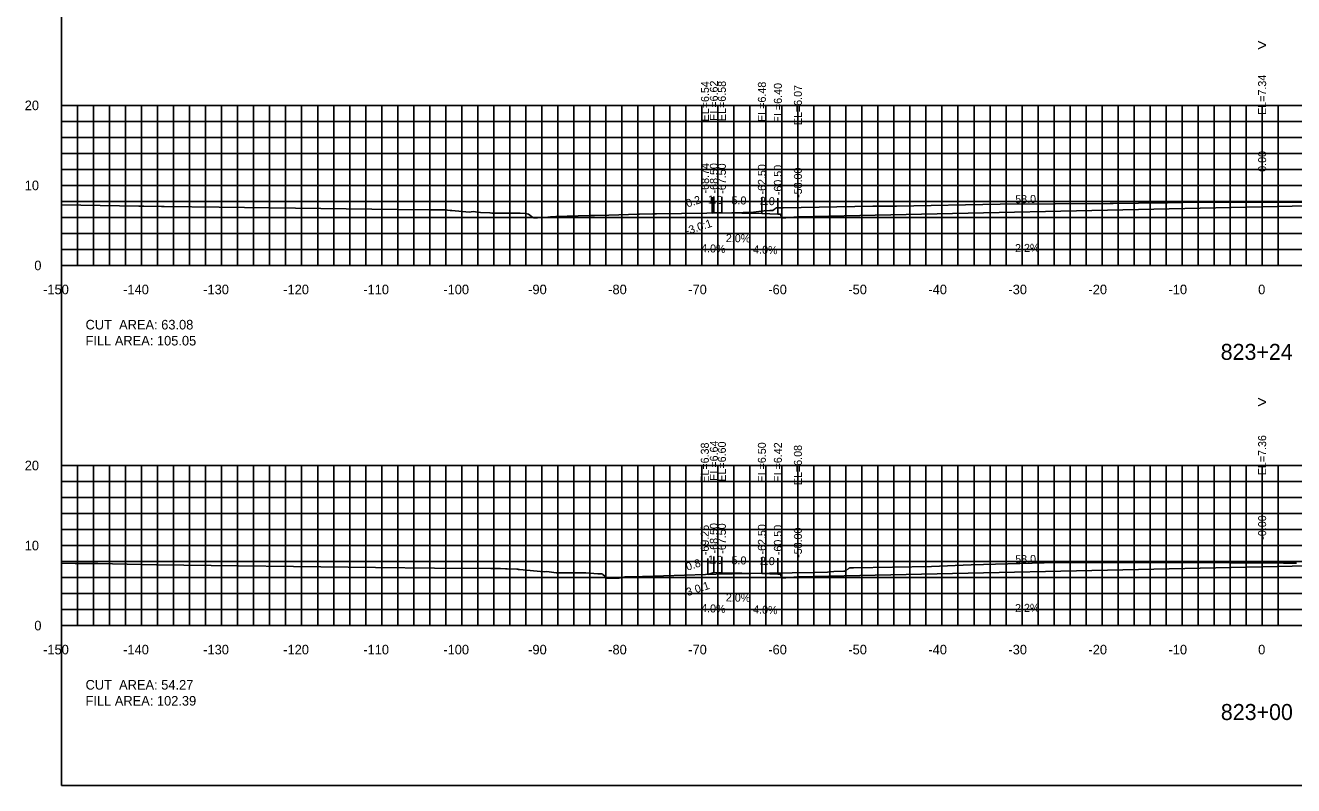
# Model space of a CAD drawing. Extents: x 1797419 to 1809236, y 248759 to 251512.
# Drawn here: x 1806556.5 to 1806714.9, y 250854.9 to 250949.9 of the extents above; entities that cross this region are included whole.
import ezdxf

# ---------------------------------------------------------------- set-up
doc = ezdxf.new("R2010")
doc.units = 0
for name, color, linetype in [('1', 7, 'Continuous'), ('10', 7, 'Continuous'), ('3', 7, 'Continuous'), ('31', 7, 'Continuous'), ('4', 7, 'Continuous'), ('60', 7, 'Continuous'), ('ANNO-TXT', 7, 'Continuous'), ('CL-CNST', 7, 'Continuous'), ('Level 62', 7, 'Continuous'), ('M-ROADS', 7, 'Continuous')]:
    doc.layers.add(name, color=color, linetype=linetype)

msp = doc.modelspace()

# ---------------------------------------------------------------- linework, layer by layer
for p, q in [((1806642.27, 250926.43), (1806642.27, 250928.43)), ((1806642.5, 250926.51), (1806642.5, 250928.51)), ((1806643.5, 250926.47), (1806643.5, 250928.47)), ((1806648.5, 250926.37), (1806648.5, 250928.37)), ((1806650.5, 250926.29), (1806650.5, 250928.29)), ((1806653, 250925.96), (1806653, 250927.96)), ((1806711, 250927.23), (1806711, 250929.23)), ((1806642.5, 250881.53), (1806642.5, 250883.53)), ((1806711, 250882.25), (1806711, 250884.25)), ((1806641.74, 250881.27), (1806641.74, 250883.27)), ((1806643.5, 250881.49), (1806643.5, 250883.49)), ((1806648.5, 250881.39), (1806648.5, 250883.39)), ((1806650.5, 250881.31), (1806650.5, 250883.31)), ((1806653, 250880.97), (1806653, 250882.97))]:
    msp.add_line(p, q)
msp.add_lwpolyline([(1806561, 250854.89), (1806861, 250854.89), (1806861, 251044.89), (1806561, 251044.89)], close=True)
at = {"layer": '60'}
for p, q in [((1806560.94, 250939.89), (1806561, 250939.89)), ((1806561, 250919.89), (1806561, 250939.89)), ((1806560.94, 250929.89), (1806561, 250929.89)), ((1806560.94, 250919.89), (1806561, 250919.89)), ((1806561, 250919.89), (1806861, 250919.89)), ((1806561, 250919.83), (1806561, 250919.89)), ((1806571, 250919.83), (1806571, 250919.89)), ((1806581, 250919.83), (1806581, 250919.89)), ((1806591, 250919.83), (1806591, 250919.89)), ((1806601, 250919.83), (1806601, 250919.89)), ((1806611, 250919.83), (1806611, 250919.89)), ((1806621, 250919.83), (1806621, 250919.89)), ((1806631, 250919.83), (1806631, 250919.89)), ((1806641, 250919.83), (1806641, 250919.89)), ((1806651, 250919.83), (1806651, 250919.89)), ((1806661, 250919.83), (1806661, 250919.89)), ((1806671, 250919.83), (1806671, 250919.89)), ((1806681, 250919.83), (1806681, 250919.89)), ((1806691, 250919.83), (1806691, 250919.89)), ((1806701, 250919.83), (1806701, 250919.89)), ((1806711, 250919.83), (1806711, 250919.89)), ((1806560.94, 250894.89), (1806561, 250894.89)), ((1806561, 250874.89), (1806561, 250894.89)), ((1806560.94, 250884.89), (1806561, 250884.89)), ((1806560.94, 250874.89), (1806561, 250874.89)), ((1806561, 250874.89), (1806861, 250874.89)), ((1806561, 250874.83), (1806561, 250874.89)), ((1806571, 250874.83), (1806571, 250874.89)), ((1806581, 250874.83), (1806581, 250874.89)), ((1806591, 250874.83), (1806591, 250874.89)), ((1806601, 250874.83), (1806601, 250874.89)), ((1806611, 250874.83), (1806611, 250874.89)), ((1806621, 250874.83), (1806621, 250874.89)), ((1806631, 250874.83), (1806631, 250874.89)), ((1806641, 250874.83), (1806641, 250874.89)), ((1806651, 250874.83), (1806651, 250874.89)), ((1806661, 250874.83), (1806661, 250874.89)), ((1806671, 250874.83), (1806671, 250874.89)), ((1806681, 250874.83), (1806681, 250874.89)), ((1806691, 250874.83), (1806691, 250874.89)), ((1806701, 250874.83), (1806701, 250874.89)), ((1806711, 250874.83), (1806711, 250874.89))]:
    msp.add_line(p, q, dxfattribs=at)
at = {"layer": 'CL-CNST'}
for points in [[(1806642.27, 250926.43), (1806642.5, 250926.51), (1806643.5, 250926.47), (1806648.5, 250926.37), (1806650.5, 250926.29), (1806650.83, 250926.29), (1806651, 250925.79), (1806653, 250925.96), (1806711, 250927.23), (1806769, 250928.51), (1806771, 250928.34), (1806771.17, 250928.84), (1806771.5, 250928.84), (1806773.5, 250928.92), (1806778.5, 250929.02)], [(1806641.74, 250881.27), (1806642.5, 250881.53), (1806643.5, 250881.49), (1806648.5, 250881.39), (1806650.5, 250881.31), (1806650.83, 250881.31), (1806651, 250880.81), (1806653, 250880.97), (1806711, 250882.25), (1806769, 250883.53), (1806771, 250883.36), (1806771.17, 250883.86), (1806771.5, 250883.86), (1806773.5, 250883.94), (1806778.5, 250884.04)]]:
    msp.add_lwpolyline(points, dxfattribs=at)
at = {"layer": 'Level 62'}
for p, q in [((1806561, 250939.89), (1806861, 250939.89)), ((1806561, 250919.89), (1806561, 250939.89)), ((1806563, 250919.89), (1806563, 250939.89)), ((1806565, 250919.89), (1806565, 250939.89)), ((1806567, 250919.89), (1806567, 250939.89)), ((1806569, 250919.89), (1806569, 250939.89)), ((1806571, 250919.89), (1806571, 250939.89)), ((1806573, 250919.89), (1806573, 250939.89)), ((1806575, 250919.89), (1806575, 250939.89)), ((1806577, 250919.89), (1806577, 250939.89)), ((1806579, 250919.89), (1806579, 250939.89)), ((1806581, 250919.89), (1806581, 250939.89)), ((1806583, 250919.89), (1806583, 250939.89)), ((1806585, 250919.89), (1806585, 250939.89)), ((1806587, 250919.89), (1806587, 250939.89)), ((1806589, 250919.89), (1806589, 250939.89)), ((1806591, 250919.89), (1806591, 250939.89)), ((1806593, 250919.89), (1806593, 250939.89)), ((1806595, 250919.89), (1806595, 250939.89)), ((1806597, 250919.89), (1806597, 250939.89)), ((1806599, 250919.89), (1806599, 250939.89)), ((1806601, 250919.89), (1806601, 250939.89)), ((1806603, 250919.89), (1806603, 250939.89)), ((1806605, 250919.89), (1806605, 250939.89)), ((1806607, 250919.89), (1806607, 250939.89)), ((1806609, 250919.89), (1806609, 250939.89)), ((1806611, 250919.89), (1806611, 250939.89)), ((1806613, 250919.89), (1806613, 250939.89)), ((1806615, 250919.89), (1806615, 250939.89)), ((1806617, 250919.89), (1806617, 250939.89)), ((1806619, 250919.89), (1806619, 250939.89)), ((1806621, 250919.89), (1806621, 250939.89)), ((1806623, 250919.89), (1806623, 250939.89)), ((1806625, 250919.89), (1806625, 250939.89)), ((1806627, 250919.89), (1806627, 250939.89)), ((1806629, 250919.89), (1806629, 250939.89)), ((1806631, 250919.89), (1806631, 250939.89)), ((1806633, 250919.89), (1806633, 250939.89)), ((1806635, 250919.89), (1806635, 250939.89)), ((1806637, 250919.89), (1806637, 250939.89)), ((1806639, 250919.89), (1806639, 250939.89)), ((1806641, 250919.89), (1806641, 250939.89)), ((1806643, 250919.89), (1806643, 250939.89)), ((1806645, 250919.89), (1806645, 250939.89)), ((1806647, 250919.89), (1806647, 250939.89)), ((1806649, 250919.89), (1806649, 250939.89)), ((1806651, 250919.89), (1806651, 250939.89)), ((1806653, 250919.89), (1806653, 250939.89)), ((1806655, 250919.89), (1806655, 250939.89)), ((1806657, 250919.89), (1806657, 250939.89)), ((1806659, 250919.89), (1806659, 250939.89)), ((1806661, 250919.89), (1806661, 250939.89)), ((1806663, 250919.89), (1806663, 250939.89)), ((1806665, 250919.89), (1806665, 250939.89)), ((1806667, 250919.89), (1806667, 250939.89)), ((1806669, 250919.89), (1806669, 250939.89)), ((1806671, 250919.89), (1806671, 250939.89)), ((1806673, 250919.89), (1806673, 250939.89)), ((1806675, 250919.89), (1806675, 250939.89)), ((1806677, 250919.89), (1806677, 250939.89)), ((1806679, 250919.89), (1806679, 250939.89)), ((1806681, 250919.89), (1806681, 250939.89)), ((1806683, 250919.89), (1806683, 250939.89)), ((1806685, 250919.89), (1806685, 250939.89)), ((1806687, 250919.89), (1806687, 250939.89)), ((1806689, 250919.89), (1806689, 250939.89)), ((1806691, 250919.89), (1806691, 250939.89)), ((1806693, 250919.89), (1806693, 250939.89)), ((1806695, 250919.89), (1806695, 250939.89)), ((1806697, 250919.89), (1806697, 250939.89)), ((1806699, 250919.89), (1806699, 250939.89)), ((1806701, 250919.89), (1806701, 250939.89)), ((1806703, 250919.89), (1806703, 250939.89)), ((1806705, 250919.89), (1806705, 250939.89)), ((1806707, 250919.89), (1806707, 250939.89)), ((1806709, 250919.89), (1806709, 250939.89)), ((1806711, 250919.89), (1806711, 250939.89)), ((1806713, 250919.89), (1806713, 250939.89)), ((1806561, 250937.89), (1806861, 250937.89)), ((1806561, 250935.89), (1806861, 250935.89)), ((1806561, 250933.89), (1806861, 250933.89)), ((1806561, 250931.89), (1806861, 250931.89)), ((1806561, 250929.89), (1806861, 250929.89)), ((1806561, 250927.89), (1806861, 250927.89)), ((1806561, 250925.89), (1806861, 250925.89)), ((1806561, 250923.89), (1806861, 250923.89)), ((1806561, 250921.89), (1806861, 250921.89)), ((1806561, 250919.89), (1806861, 250919.89)), ((1806561, 250894.89), (1806861, 250894.89)), ((1806561, 250874.89), (1806561, 250894.89)), ((1806563, 250874.89), (1806563, 250894.89)), ((1806565, 250874.89), (1806565, 250894.89)), ((1806567, 250874.89), (1806567, 250894.89)), ((1806569, 250874.89), (1806569, 250894.89)), ((1806571, 250874.89), (1806571, 250894.89)), ((1806573, 250874.89), (1806573, 250894.89)), ((1806575, 250874.89), (1806575, 250894.89)), ((1806577, 250874.89), (1806577, 250894.89)), ((1806579, 250874.89), (1806579, 250894.89)), ((1806581, 250874.89), (1806581, 250894.89)), ((1806583, 250874.89), (1806583, 250894.89)), ((1806585, 250874.89), (1806585, 250894.89)), ((1806587, 250874.89), (1806587, 250894.89)), ((1806589, 250874.89), (1806589, 250894.89)), ((1806591, 250874.89), (1806591, 250894.89)), ((1806593, 250874.89), (1806593, 250894.89)), ((1806595, 250874.89), (1806595, 250894.89)), ((1806597, 250874.89), (1806597, 250894.89)), ((1806599, 250874.89), (1806599, 250894.89)), ((1806601, 250874.89), (1806601, 250894.89)), ((1806603, 250874.89), (1806603, 250894.89)), ((1806605, 250874.89), (1806605, 250894.89)), ((1806607, 250874.89), (1806607, 250894.89)), ((1806609, 250874.89), (1806609, 250894.89)), ((1806611, 250874.89), (1806611, 250894.89)), ((1806613, 250874.89), (1806613, 250894.89)), ((1806615, 250874.89), (1806615, 250894.89)), ((1806617, 250874.89), (1806617, 250894.89)), ((1806619, 250874.89), (1806619, 250894.89)), ((1806621, 250874.89), (1806621, 250894.89)), ((1806623, 250874.89), (1806623, 250894.89)), ((1806625, 250874.89), (1806625, 250894.89)), ((1806627, 250874.89), (1806627, 250894.89)), ((1806629, 250874.89), (1806629, 250894.89)), ((1806631, 250874.89), (1806631, 250894.89)), ((1806633, 250874.89), (1806633, 250894.89)), ((1806635, 250874.89), (1806635, 250894.89)), ((1806637, 250874.89), (1806637, 250894.89)), ((1806639, 250874.89), (1806639, 250894.89)), ((1806641, 250874.89), (1806641, 250894.89)), ((1806643, 250874.89), (1806643, 250894.89)), ((1806645, 250874.89), (1806645, 250894.89)), ((1806647, 250874.89), (1806647, 250894.89)), ((1806649, 250874.89), (1806649, 250894.89)), ((1806651, 250874.89), (1806651, 250894.89)), ((1806653, 250874.89), (1806653, 250894.89)), ((1806655, 250874.89), (1806655, 250894.89)), ((1806657, 250874.89), (1806657, 250894.89)), ((1806659, 250874.89), (1806659, 250894.89)), ((1806661, 250874.89), (1806661, 250894.89)), ((1806663, 250874.89), (1806663, 250894.89)), ((1806665, 250874.89), (1806665, 250894.89)), ((1806667, 250874.89), (1806667, 250894.89)), ((1806669, 250874.89), (1806669, 250894.89)), ((1806671, 250874.89), (1806671, 250894.89)), ((1806673, 250874.89), (1806673, 250894.89)), ((1806675, 250874.89), (1806675, 250894.89)), ((1806677, 250874.89), (1806677, 250894.89)), ((1806679, 250874.89), (1806679, 250894.89)), ((1806681, 250874.89), (1806681, 250894.89)), ((1806683, 250874.89), (1806683, 250894.89)), ((1806685, 250874.89), (1806685, 250894.89)), ((1806687, 250874.89), (1806687, 250894.89)), ((1806689, 250874.89), (1806689, 250894.89)), ((1806691, 250874.89), (1806691, 250894.89)), ((1806693, 250874.89), (1806693, 250894.89)), ((1806695, 250874.89), (1806695, 250894.89)), ((1806697, 250874.89), (1806697, 250894.89)), ((1806699, 250874.89), (1806699, 250894.89)), ((1806701, 250874.89), (1806701, 250894.89)), ((1806703, 250874.89), (1806703, 250894.89)), ((1806705, 250874.89), (1806705, 250894.89)), ((1806707, 250874.89), (1806707, 250894.89)), ((1806709, 250874.89), (1806709, 250894.89)), ((1806711, 250874.89), (1806711, 250894.89)), ((1806713, 250874.89), (1806713, 250894.89)), ((1806561, 250892.89), (1806861, 250892.89)), ((1806561, 250890.89), (1806861, 250890.89)), ((1806561, 250888.89), (1806861, 250888.89)), ((1806561, 250886.89), (1806861, 250886.89)), ((1806561, 250884.89), (1806861, 250884.89)), ((1806561, 250882.89), (1806861, 250882.89)), ((1806561, 250880.89), (1806861, 250880.89)), ((1806561, 250878.89), (1806861, 250878.89)), ((1806561, 250876.89), (1806861, 250876.89)), ((1806561, 250874.89), (1806861, 250874.89))]:
    msp.add_line(p, q, dxfattribs=at)
at = {"layer": 'M-ROADS'}
for points in [[(1806561, 250927.48), (1806570.65, 250927.31), (1806570.75, 250927.31), (1806571.29, 250927.3), (1806573.47, 250927.27), (1806573.5, 250927.27), (1806573.84, 250927.27), (1806580.71, 250927.17), (1806602.93, 250926.9), (1806607.05, 250926.85), (1806607.23, 250926.85), (1806607.24, 250926.85), (1806608.88, 250926.86), (1806609.57, 250926.76), (1806609.74, 250926.76), (1806609.75, 250926.76), (1806611.91, 250926.55), (1806612.44, 250926.64), (1806613.36, 250926.5), (1806614.52, 250926.45), (1806614.54, 250926.45), (1806614.74, 250926.44), (1806615.07, 250926.44), (1806616.59, 250926.44), (1806617.31, 250926.44), (1806617.36, 250926.44), (1806617.87, 250926.42), (1806618.3, 250926.42), (1806619, 250926.39), (1806619.34, 250926.3), (1806619.89, 250925.89), (1806620, 250925.82), (1806620.02, 250925.82), (1806620.46, 250925.82), (1806621.74, 250925.92), (1806622.01, 250925.94), (1806622.13, 250925.96), (1806622.13, 250925.97), (1806622.14, 250925.97), (1806622.14, 250925.97), (1806622.15, 250925.97), (1806622.15, 250925.97), (1806622.16, 250925.97), (1806622.17, 250925.97), (1806622.17, 250925.98), (1806622.18, 250925.98), (1806622.18, 250925.98), (1806622.75, 250926), (1806626.95, 250926.13), (1806627.21, 250926.14), (1806627.52, 250926.13), (1806627.57, 250926.13), (1806627.6, 250926.13), (1806629.39, 250926.19), (1806633.1, 250926.29), (1806633.2, 250926.28), (1806634.88, 250926.33), (1806634.88, 250926.33), (1806634.93, 250926.33), (1806635.21, 250926.34), (1806635.34, 250926.34), (1806644.75, 250926.46), (1806644.81, 250926.46), (1806647.47, 250926.55), (1806648.8, 250926.72), (1806649.5, 250926.74), (1806649.56, 250926.74), (1806649.85, 250926.74), (1806650.07, 250926.92), (1806650.1, 250926.92), (1806650.27, 250927.09), (1806651.14, 250927.08), (1806662.34, 250927.29), (1806662.47, 250927.29), (1806665.3, 250927.3), (1806678.28, 250927.53), (1806692.01, 250927.64), (1806692.08, 250927.64), (1806692.4, 250927.64), (1806698.71, 250927.71), (1806699.18, 250927.71), (1806702.79, 250927.81), (1806707.99, 250927.79), (1806708.34, 250927.79), (1806708.53, 250927.79), (1806718.22, 250927.78)], [(1806561, 250882.68), (1806562.7, 250882.63), (1806565.28, 250882.63), (1806565.52, 250882.63), (1806572.87, 250882.5), (1806600.24, 250882.15), (1806607.59, 250882.06), (1806614.64, 250882.04), (1806615.46, 250882.04), (1806615.51, 250882.04), (1806615.84, 250882.04), (1806616.45, 250882), (1806616.66, 250881.98), (1806617.87, 250881.93), (1806618.04, 250881.92), (1806618.07, 250881.91), (1806618.09, 250881.91), (1806618.22, 250881.9), (1806621.28, 250881.59), (1806621.64, 250881.65), (1806622.78, 250881.49), (1806622.89, 250881.49), (1806622.93, 250881.49), (1806622.94, 250881.49), (1806623.46, 250881.49), (1806625.83, 250881.5), (1806626.51, 250881.49), (1806628.01, 250881.37), (1806628.54, 250881.34), (1806628.62, 250881.27), (1806628.62, 250881.27), (1806629.16, 250880.83), (1806629.19, 250880.83), (1806629.21, 250880.83), (1806629.94, 250880.82), (1806630.11, 250880.83), (1806630.6, 250880.83), (1806630.65, 250880.83), (1806631.38, 250881), (1806633.59, 250881.04), (1806644.09, 250881.34), (1806644.11, 250881.34), (1806644.81, 250881.35), (1806649.43, 250881.44), (1806649.51, 250881.44), (1806655.08, 250881.51), (1806655.12, 250881.51), (1806656.69, 250881.57), (1806657.48, 250881.66), (1806658.73, 250881.7), (1806658.77, 250881.7), (1806658.94, 250881.7), (1806659.33, 250882.02), (1806659.35, 250882.02), (1806659.45, 250882.12), (1806659.96, 250882.11), (1806669.68, 250882.29), (1806674.64, 250882.5), (1806685.29, 250882.78), (1806685.53, 250882.78), (1806685.57, 250882.78), (1806685.97, 250882.78), (1806688.88, 250882.79), (1806699.73, 250882.76), (1806699.85, 250882.76), (1806700.25, 250882.76), (1806713.68, 250882.68), (1806714.83, 250882.67), (1806714.87, 250882.67), (1806715.31, 250882.67)]]:
    msp.add_lwpolyline(points, dxfattribs=at)

# ---------------------------------------------------------------- texts
for p in [(1806639.12, 250923.68), (1806638.81, 250878.42)]:
    msp.add_text('-3.0:1', height=1, rotation=18.4349).set_placement(p)
at = {"layer": '1'}
for s, p in [('823+24', (1806705.82, 250908.09)), ('823+00', (1806705.84, 250863.09))]:
    msp.add_text(s, height=2, dxfattribs=at).set_placement(p)
at = {"layer": '10'}
for s, p in [('-150', (1806558.7, 250916.29)), ('-140', (1806568.7, 250916.29)), ('-130', (1806578.7, 250916.29)), ('-120', (1806588.7, 250916.29)), ('-110', (1806598.7, 250916.29)), ('-100', (1806608.7, 250916.29)), ('-90', (1806619.3, 250916.29)), ('-80', (1806629.3, 250916.29)), ('-70', (1806639.3, 250916.29)), ('-60', (1806649.3, 250916.29)), ('-50', (1806659.3, 250916.29)), ('-40', (1806669.3, 250916.29)), ('-30', (1806679.3, 250916.29)), ('-20', (1806689.3, 250916.29)), ('-10', (1806699.3, 250916.29)), ('0', (1806710.5, 250916.29)), ('-150', (1806558.7, 250871.29)), ('-140', (1806568.7, 250871.29)), ('-130', (1806578.7, 250871.29)), ('-120', (1806588.7, 250871.29)), ('-110', (1806598.7, 250871.29)), ('-100', (1806608.7, 250871.29)), ('-90', (1806619.3, 250871.29)), ('-80', (1806629.3, 250871.29)), ('-70', (1806639.3, 250871.29)), ('-60', (1806649.3, 250871.29)), ('-50', (1806659.3, 250871.29)), ('-40', (1806669.3, 250871.29)), ('-30', (1806679.3, 250871.29)), ('-20', (1806689.3, 250871.29)), ('-10', (1806699.3, 250871.29)), ('0', (1806710.5, 250871.29))]:
    msp.add_text(s, height=1.2, dxfattribs=at).set_placement(p)
at = {"layer": '3'}
for s, p in [('EL=6.54', (1806641.89, 250937.89)), ('EL=6.62', (1806643, 250937.97)), ('EL=6.58', (1806644, 250937.93)), ('EL=6.48', (1806649, 250937.83)), ('EL=6.40', (1806651, 250937.67)), ('EL=6.07', (1806653.5, 250937.42)), ('EL=7.34', (1806711.5, 250938.7)), ('0.00', (1806711.5, 250931.59)), ('-68.74', (1806641.89, 250928.89)), ('-68.50', (1806643, 250928.89)), ('-67.50', (1806644, 250928.85)), ('-62.50', (1806649, 250928.75)), ('-60.50', (1806651, 250928.67)), ('-58.00', (1806653.5, 250928.33)), ('EL=6.64', (1806643, 250892.99)), ('EL=6.60', (1806644, 250892.87)), ('EL=7.36', (1806711.5, 250893.67)), ('EL=6.38', (1806641.87, 250892.74)), ('EL=6.50', (1806649, 250892.77)), ('EL=6.42', (1806651, 250892.77)), ('EL=6.08', (1806653.5, 250892.44)), ('-0.00', (1806711.5, 250885.62)), ('-69.26', (1806641.87, 250883.68)), ('-68.50', (1806643, 250883.91)), ('-67.50', (1806644, 250883.87)), ('-62.50', (1806649, 250883.77)), ('-60.50', (1806651, 250883.69)), ('-58.00', (1806653.5, 250883.35))]:
    msp.add_text(s, height=1, rotation=90, dxfattribs=at).set_placement(p)
at = {"layer": '31'}
for s, p in [('20', (1806556.4, 250939.29)), ('10', (1806556.4, 250929.29)), ('0', (1806557.6, 250919.29)), ('20', (1806556.4, 250894.29)), ('10', (1806556.4, 250884.29)), ('0', (1806557.6, 250874.29))]:
    msp.add_text(s, height=1.2, dxfattribs=at).set_placement(p)
at = {"layer": '4'}
for s, rotation, p in [('0.2', 18.4349, (1806639.2, 250927.12)), ('1.0', 357.7094, (1806641.73, 250927.64)), ('5.0', 358.8542, (1806644.7, 250927.54)), ('2.0', 357.7094, (1806648.23, 250927.48)), ('58.0', 1.2603, (1806680.16, 250927.65)), ('2.0%', 358.8542, (1806643.99, 250922.82)), ('4.0%', 357.7094, (1806640.89, 250921.57)), ('4.0%', 357.7094, (1806647.39, 250921.41)), ('-2.2%', 1.2603, (1806679.7, 250921.54)), ('1.0', 357.7094, (1806641.73, 250882.66)), ('5.0', 358.8542, (1806644.7, 250882.56)), ('58.0', 1.2603, (1806680.16, 250882.67)), ('0.8', 18.4349, (1806639.19, 250881.73)), ('2.0', 357.7094, (1806648.23, 250882.5)), ('2.0%', 358.8542, (1806643.99, 250877.91)), ('4.0%', 357.7094, (1806640.89, 250876.59)), ('4.0%', 357.7094, (1806647.39, 250876.43)), ('-2.2%', 1.2603, (1806679.7, 250876.56))]:
    msp.add_text(s, height=1, rotation=rotation, dxfattribs=at).set_placement(p)
at = {"layer": '60'}
for s, height, p in [('>', 1.5, (1806710.39, 250946.7)), ('-', 0.0001, (1806561, 250919.89)), ('>', 1.5, (1806710.39, 250902.1)), ('-', 0.0001, (1806561, 250874.89))]:
    msp.add_text(s, height=height, dxfattribs=at).set_placement(p)
at = {"layer": 'ANNO-TXT'}
for s, p in [('CUT  AREA: 63.08', (1806564, 250911.89)), ('FILL AREA: 105.05', (1806564, 250909.89)), ('CUT  AREA: 54.27', (1806564, 250866.89)), ('FILL AREA: 102.39', (1806564, 250864.89))]:
    msp.add_text(s, height=1.2, dxfattribs=at).set_placement(p)

doc.saveas('drawing.dxf')
